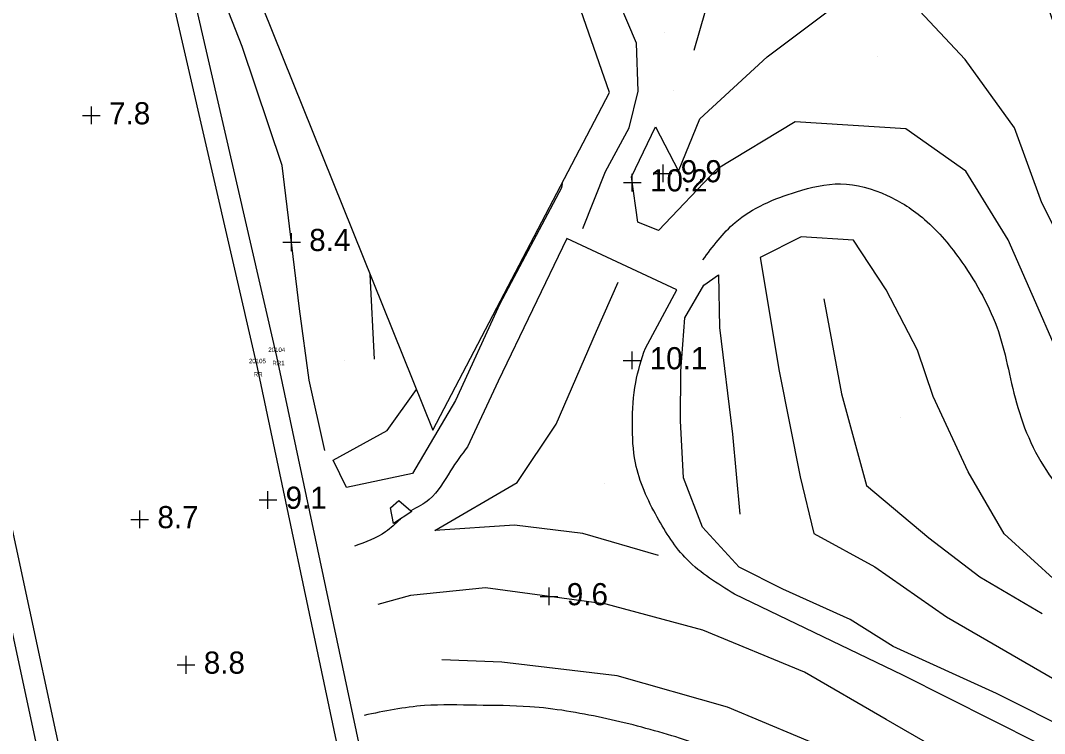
# Model space of a CAD drawing. Extents: x 2316231 to 2323598, y 363169 to 371906.
# Drawn here: x 2320252.8 to 2320484, y 369757.1 to 369918.1 of the extents above; entities that cross this region are included whole.
import ezdxf

# ---------------------------------------------------------------- set-up
doc = ezdxf.new("R2010")
doc.units = 0
for name, color, linetype in [('RD_DTM_BkLn1', 7, 'Continuous'), ('RD_DTM_Holes', 7, 'Continuous'), ('RD_DTM_Spot', 7, 'Continuous'), ('RD_DTM_Void', 7, 'Continuous'), ('RD_EX_RailRoad', 7, 'Continuous'), ('RD_EX_RailRoad_txCode', 7, 'Continuous'), ('RD_EX_Road', 7, 'Continuous'), ('RD_SMD_Locator', 7, 'Continuous')]:
    doc.layers.add(name, color=color, linetype=linetype)

msp = doc.modelspace()

# ---------------------------------------------------------------- linework, layer by layer
at = {"layer": 'RD_DTM_BkLn1'}
msp.add_line((2320332.749, 369841.627), (2320331.768, 369860.771), dxfattribs=at)
for points in [[(2320404.953, 369911.413), (2320409.905, 369928.735), (2320409.757, 369949.206), (2320406.032, 369971.718), (2320399.422, 369992.569), (2320392.68, 370013.373)], [(2320321.498, 369821.031), (2320318, 369836.943), (2320315.796, 369853.052), (2320311.895, 369885.401), (2320302.818, 369912.244), (2320296.134, 369929.42), (2320294.458, 369954.901), (2320287.682, 369985.657), (2320285.508, 369992.225)], [(2320569.459, 369822.765), (2320547.933, 369818.395), (2320524.884, 369822.284), (2320505.191, 369834.205), (2320494.254, 369855.46), (2320483.409, 369876.949), (2320477.252, 369893.898), (2320466.119, 369909.363), (2320454.644, 369921.515), (2320476.509, 369937.799), (2320484.205, 369923.024), (2320487.742, 369912.811), (2320493.16, 369901.06), (2320501.409, 369882.112)], [(2320491.892, 369831.92), (2320482.631, 369853.166), (2320475.814, 369868.589), (2320466.233, 369884.137), (2320452.7, 369893.679), (2320427.718, 369895.216), (2320410.028, 369884.566), (2320396.854, 369870.691), (2320392.209, 369872.568), (2320390.763, 369882.805), (2320396.191, 369894.132), (2320401.381, 369884.102), (2320406.194, 369895.928), (2320421.415, 369909.906), (2320438.531, 369922.897)], [(2320375.075, 369881.342), (2320374.98, 369880.363), (2320361.06, 369854.126), (2320351.05, 369832.287), (2320341.337, 369815.832), (2320326.393, 369812.711), (2320323.421, 369818.863), (2320335.594, 369825.538), (2320342.219, 369834.805)], [(2320486.817, 369791.352), (2320474.931, 369802.246), (2320466.793, 369816.236), (2320458.927, 369833.226), (2320455.336, 369843.665), (2320448.241, 369857.346), (2320440.887, 369868.499), (2320429.054, 369869.287), (2320419.836, 369864.644), (2320424.096, 369838.982), (2320428.87, 369815.105), (2320431.978, 369802.252), (2320445.713, 369794.766), (2320461.89, 369783.469), (2320487.259, 369768.766)], [(2320491.204, 369757.123), (2320473.183, 369766.125), (2320449.852, 369776.76), (2320440.135, 369782.855), (2320424.936, 369789.729), (2320415.046, 369794.701), (2320406.816, 369803.745), (2320402.485, 369814.839), (2320401.839, 369827.736), (2320401.916, 369838.966), (2320402.84, 369851.023), (2320407.08, 369858.343), (2320410.441, 369860.71), (2320410.631, 369848.771), (2320413.594, 369824.689), (2320415.25, 369806.683)], [(2320396.825, 369797.307), (2320379.75, 369802.268), (2320364.37, 369804.198), (2320346.378, 369802.947), (2320364.945, 369813.84), (2320373.777, 369826.961), (2320382.827, 369848.006), (2320387.77, 369859.01)], [(2320434.213, 369855.267), (2320438.224, 369833.821), (2320443.857, 369813.121), (2320457.919, 369801.306), (2320469.466, 369792.493), (2320483.522, 369784.185)], [(2320357.782, 369790.02), (2320340.821, 369788.304), (2320333.476, 369786.243)], [(2320486.114, 369736.621), (2320466.942, 369749.551), (2320448.266, 369760.276), (2320429.859, 369770.943), (2320406.905, 369780.452), (2320385.058, 369786.347), (2320357.782, 369790.02)], [(2320526.896, 369678.387), (2320513.953, 369698.153), (2320494.831, 369712.151), (2320473.9, 369726.057), (2320453.263, 369740.557), (2320436.136, 369753.107), (2320412.476, 369763.057), (2320387.554, 369770.125), (2320361.478, 369773.264), (2320347.912, 369773.734)]]:
    msp.add_lwpolyline(points, dxfattribs=at)
at = {"layer": 'RD_DTM_Holes'}
msp.add_lwpolyline([(2320287.753, 370011.815), (2320300.739, 369937.862), (2320345.914, 369825.623), (2320385.819, 369901.872), (2320352.99, 369996.222), (2320345.614, 370035.446), (2320308.055, 370016.596), (2320287.753, 370011.815)], dxfattribs=at)
at = {"layer": 'RD_DTM_Spot'}
for p, q in [((2320398.307, 369915.503), (2320398.307, 369915.503)), ((2320446.304, 369910.089), (2320446.304, 369910.089)), ((2320400.143, 369902.342), (2320400.143, 369902.342)), ((2320325.969, 369841.255), (2320325.969, 369841.255)), ((2320451.485, 369828.462), (2320451.485, 369828.462)), ((2320384.56, 369813.61), (2320384.56, 369813.61))]:
    msp.add_line(p, q, dxfattribs=at)
at = {"layer": 'RD_DTM_Void'}
for p, q in [((2320268.782, 369894.694), (2320268.782, 369898.694)), ((2320266.782, 369896.694), (2320270.782, 369896.694)), ((2320397.883, 369881.602), (2320397.883, 369885.602)), ((2320388.942, 369881.541), (2320392.942, 369881.541)), ((2320390.942, 369879.541), (2320390.942, 369883.541)), ((2320395.883, 369883.602), (2320399.883, 369883.602)), ((2320313.984, 369866.082), (2320313.984, 369870.082)), ((2320311.984, 369868.082), (2320315.984, 369868.082)), ((2320390.878, 369839.368), (2320390.878, 369843.368)), ((2320388.878, 369841.368), (2320392.878, 369841.368)), ((2320306.652, 369809.863), (2320310.652, 369809.863)), ((2320308.652, 369807.863), (2320308.652, 369811.863)), ((2320277.701, 369805.484), (2320281.701, 369805.484)), ((2320279.701, 369803.484), (2320279.701, 369807.484)), ((2320372.156, 369786.085), (2320372.156, 369790.085)), ((2320370.156, 369788.085), (2320374.156, 369788.085)), ((2320290.174, 369770.63), (2320290.174, 369774.63)), ((2320288.174, 369772.63), (2320292.174, 369772.63))]:
    msp.add_line(p, q, dxfattribs=at)
at = {"layer": 'RD_EX_RailRoad'}
for points in [[(2320267.123, 370030.929), (2320310.604, 369842.284), (2320329.107, 369755.096), (2320362.022, 369599.432)], [(2320262.593, 370029.243), (2320306.232, 369839.738), (2320324.345, 369753.981), (2320357.23, 369598.401)], [(2320298.207, 369583.695), (2320270.092, 369714.107), (2320245.584, 369828.115), (2320209.507, 369995.258)], [(2320293.163, 369583.678), (2320265.294, 369713.205), (2320240.649, 369827.742), (2320204.948, 369993.617)]]:
    msp.add_lwpolyline(points, dxfattribs=at)
at = {"layer": 'RD_EX_Road'}
msp.add_line((2320340.917, 369807.422), (2320341.149, 369807.222), dxfattribs=at)
for points in [[(2320379.758, 369871.156), (2320384.924, 369884.013), (2320390.244, 369893.914), (2320392.262, 369902.144), (2320391.876, 369912.983), (2320386.241, 369926.331), (2320377.784, 369951.182), (2320370.362, 369980.85), (2320362.363, 370007.362), (2320362.357, 370007.39)], [(2320393.893, 369844.175), (2320401.038, 369857.305), (2320376.161, 369868.925), (2320360.615, 369836.67), (2320353.698, 369821.865)], [(2320341.149, 369807.222), (2320337.022, 369804.544), (2320336.353, 369808.088), (2320338.194, 369809.776), (2320340.917, 369807.422)], [(2320501.602, 369745.427), (2320482.504, 369754.928), (2320452.058, 369770.263), (2320414.016, 369788.613)]]:
    msp.add_lwpolyline(points, dxfattribs=at)
for points in [[(2320406.871, 369864.055), (2320414.163, 369872.507), (2320428.035, 369879.477), (2320437.981, 369881.239), (2320448.49, 369878.636), (2320456.929, 369873.222), (2320465.381, 369863.547), (2320473.612, 369847.893), (2320478.003, 369830.74), (2320486.531, 369813.623), (2320501.876, 369799.699), (2320519.932, 369788.595), (2320533.261, 369785.473), (2320549.577, 369786.473), (2320567.105, 369796.337)], [(2320414.016, 369788.613), (2320403.318, 369796.388), (2320396.574, 369805.953), (2320391.654, 369818.252), (2320390.977, 369827.103), (2320391.708, 369836.407), (2320393.893, 369844.175)], [(2320353.698, 369821.865), (2320349.894, 369816.442), (2320345.063, 369809.957), (2320340.917, 369807.422)], [(2320338.571, 369805.549), (2320335.214, 369802.664), (2320328.24, 369799.46)], [(2320462.656, 369704.786), (2320458.75, 369712.899), (2320449.422, 369725.006), (2320438.431, 369737.29), (2320427.998, 369743.996), (2320413.713, 369751.518), (2320399.865, 369756.61), (2320384.214, 369760.654), (2320367.814, 369763.161), (2320355.754, 369763.5), (2320343.995, 369763.411), (2320330.382, 369761.218)]]:
    msp.add_spline(points, degree=3, dxfattribs=at)
at = {"layer": 'RD_SMD_Locator'}
for centre in [(2320310.604, 369842.284), (2320306.232, 369839.738)]:
    msp.add_circle(centre, 0.001, dxfattribs=at)

# ---------------------------------------------------------------- texts
at = {"layer": 'RD_DTM_Void'}
for s, p in [('7.8', (2320272.782, 369894.694)), ('9.9', (2320401.883, 369881.602)), ('10.2', (2320394.942, 369879.541)), ('8.4', (2320317.984, 369866.082)), ('10.1', (2320394.878, 369839.368)), ('9.1', (2320312.652, 369807.863)), ('8.7', (2320283.701, 369803.484)), ('9.6', (2320376.156, 369786.085)), ('8.8', (2320294.174, 369770.63))]:
    msp.add_text(s, height=5, dxfattribs=at).set_placement(p)
at = {"layer": 'RD_EX_RailRoad_txCode'}
for s, p in [('20104', (2320308.73, 369843.284)), ('20105', (2320304.358, 369840.738)), ('RR1', (2320309.659, 369840.284)), ('RR', (2320305.452, 369837.738))]:
    msp.add_text(s, height=1, dxfattribs=at).set_placement(p)

doc.saveas('drawing.dxf')
